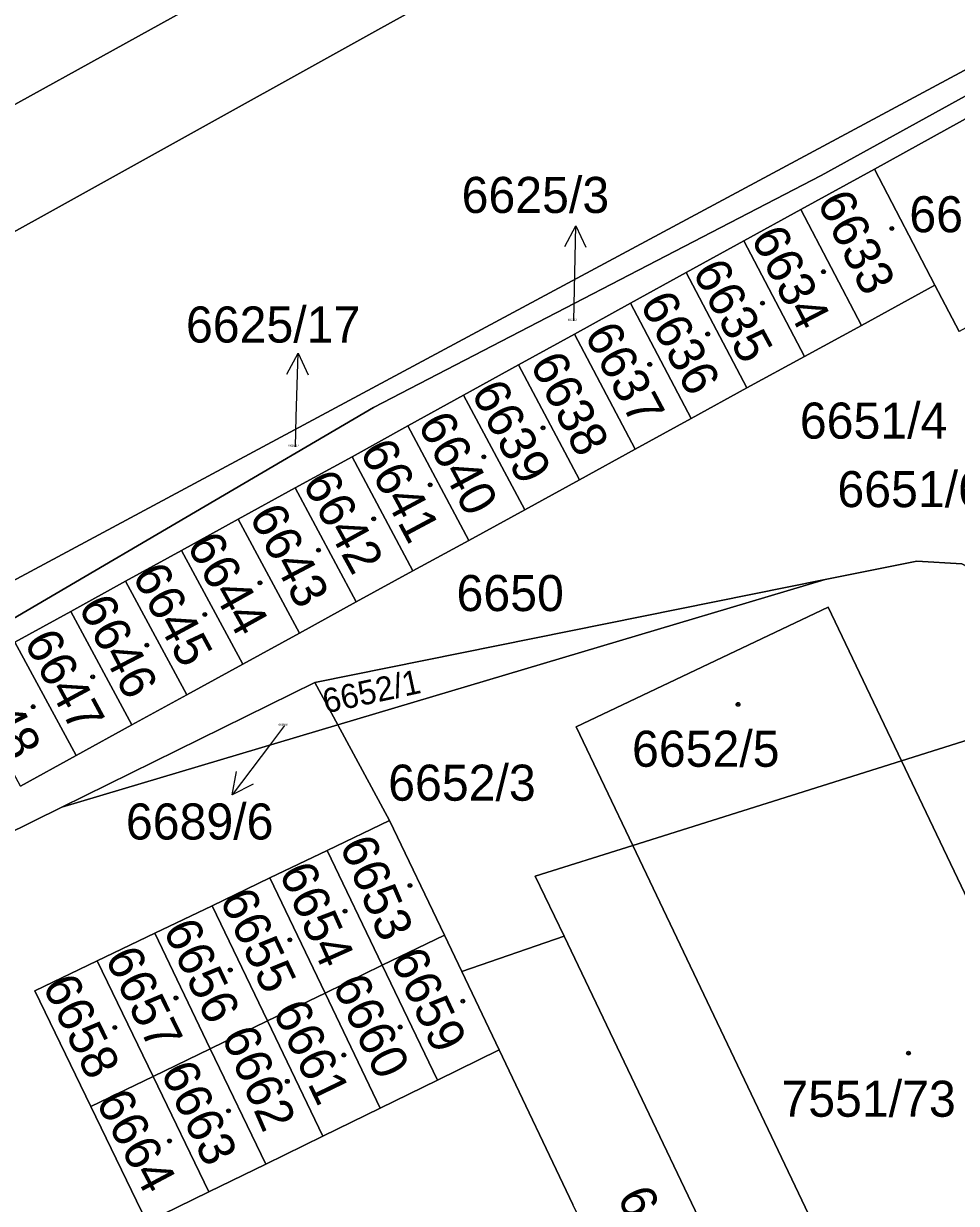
# Model space of a CAD drawing. Extents: x -596233 to -595156, y -1161235 to -1159375.
# Drawn here: x -595411.9 to -595368, y -1159806.8 to -1159751.2 of the extents above; entities that cross this region are included whole.
import ezdxf

# ---------------------------------------------------------------- set-up
doc = ezdxf.new("R2010")
doc.units = 0
for name, color, linetype in [('KN_KULTURY', 7, 'Continuous'), ('KN_PARC_CIS_POM', 7, 'Continuous'), ('KN_PARC_CIS_POZ', 7, 'Continuous'), ('KN_PARC_CIS_STAV', 7, 'Continuous'), ('KN_PARC_PLOCHA', 7, 'Continuous'), ('PARC_C_SIPKA', 7, 'Continuous'), ('parcely_l', 7, 'Continuous')]:
    doc.layers.add(name, color=color, linetype=linetype)

msp = doc.modelspace()

# ---------------------------------------------------------------- linework, layer by layer
at = {"layer": 'KN_KULTURY'}
for centre, radius in [((-595371, -1159760.82), 0.09), ((-595371, -1159760.82), 0.0398), ((-595374.22, -1159762.86), 0.09), ((-595374.22, -1159762.86), 0.0398), ((-595377.1, -1159764.34), 0.09), ((-595377.1, -1159764.34), 0.0398), ((-595379.68, -1159765.8), 0.09), ((-595379.68, -1159765.8), 0.0398), ((-595382.41, -1159767.23), 0.09), ((-595382.41, -1159767.23), 0.0398), ((-595387.44, -1159770.22), 0.09), ((-595387.44, -1159770.22), 0.0398), ((-595390.23, -1159771.59), 0.09), ((-595390.23, -1159771.59), 0.0398), ((-595392.76, -1159772.91), 0.09), ((-595392.76, -1159772.91), 0.0398), ((-595395.42, -1159774.51), 0.09), ((-595395.42, -1159774.51), 0.0398), ((-595398.02, -1159775.99), 0.09), ((-595398.02, -1159775.99), 0.0398), ((-595400.78, -1159777.53), 0.09), ((-595400.78, -1159777.53), 0.0398), ((-595403.38, -1159779.02), 0.09), ((-595403.38, -1159779.02), 0.0398), ((-595406.11, -1159780.47), 0.09), ((-595406.11, -1159780.47), 0.0398), ((-595408.66, -1159781.96), 0.09), ((-595408.66, -1159781.96), 0.0398), ((-595411.47, -1159783.37), 0.09), ((-595411.47, -1159783.37), 0.0398), ((-595378.25, -1159783.26), 0.09), ((-595378.25, -1159783.26), 0.0398), ((-595393.71, -1159791.8), 0.09), ((-595393.71, -1159791.8), 0.0398), ((-595396.77, -1159793.01), 0.09), ((-595396.77, -1159793.01), 0.0398), ((-595399.37, -1159794.36), 0.09), ((-595399.37, -1159794.36), 0.0398), ((-595402.18, -1159795.78), 0.09), ((-595402.18, -1159795.78), 0.0398), ((-595404.74, -1159797.1), 0.09), ((-595404.74, -1159797.1), 0.0398), ((-595391.22, -1159797.25), 0.09), ((-595391.22, -1159797.25), 0.0398), ((-595407.62, -1159798.49), 0.09), ((-595407.62, -1159798.49), 0.0398), ((-595394.17, -1159798.47), 0.09), ((-595394.17, -1159798.47), 0.0398), ((-595396.83, -1159799.79), 0.09), ((-595370.22, -1159799.7), 0.09), ((-595370.22, -1159799.7), 0.0398), ((-595396.83, -1159799.79), 0.0398), ((-595399.49, -1159801.03), 0.09), ((-595399.49, -1159801.03), 0.0398), ((-595402.26, -1159802.42), 0.09), ((-595402.26, -1159802.42), 0.0398), ((-595405.04, -1159803.84), 0.09), ((-595405.04, -1159803.84), 0.0398)]:
    msp.add_circle(centre, radius, dxfattribs=at)
at = {"layer": 'KN_PARC_PLOCHA'}
for points in [[(-595324.41, -1159708.81), (-595333.08, -1159737.04), (-595324.68, -1159735.4), (-595314.6, -1159733.43), (-595315.56, -1159734.65), (-595317.71, -1159737.38), (-595340.55, -1159741.78), (-595345.42, -1159743.35), (-595353.07, -1159746.58), (-595361.79, -1159750.26), (-595427.07, -1159785.29)], [(-595556.76, -1159825.73), (-595553.19, -1159829.46), (-595547.96, -1159831.8), (-595542.25, -1159832.02), (-595536.74, -1159830.08), (-595395.23, -1159751.46), (-595365.87, -1159735.21), (-595359.44, -1159731.66), (-595352.6, -1159727.21), (-595348.09, -1159722.81), (-595346.82, -1159721.56)], [(-595346.82, -1159721.56), (-595348.09, -1159722.81), (-595394.43, -1159745.23), (-595398.12, -1159747.11), (-595422.24, -1159760.44), (-595453.51, -1159777.82), (-595501.18, -1159804.66), (-595535.75, -1159824.01), (-595541.22, -1159826.49), (-595547.36, -1159828.43), (-595552.18, -1159828), (-595556.55, -1159825.3)], [(-595427.17, -1159787.87), (-595395.43, -1159769.26), (-595374.33, -1159758.33), (-595353.07, -1159746.58), (-595345.42, -1159743.35), (-595340.55, -1159741.78)], [(-595343.18, -1159746.19), (-595345.15, -1159743.78), (-595358.12, -1159751.04), (-595358.35, -1159750.6), (-595360.98, -1159752.05), (-595363.62, -1159753.5), (-595366.34, -1159755), (-595371.82, -1159758.02), (-595375.29, -1159759.93), (-595377.97, -1159761.4), (-595380.69, -1159762.9), (-595383.32, -1159764.35), (-595385.96, -1159765.8), (-595388.59, -1159767.25), (-595391.18, -1159768.68), (-595393.81, -1159770.13), (-595396.44, -1159771.58), (-595399.12, -1159773.05), (-595401.8, -1159774.53), (-595404.48, -1159776), (-595407.11, -1159777.45), (-595409.7, -1159778.88), (-595412.33, -1159780.33)], [(-595412.07, -1159787.11), (-595409.44, -1159785.67), (-595406.81, -1159784.22), (-595404.22, -1159782.81), (-595401.59, -1159781.36), (-595398.91, -1159779.9), (-595396.24, -1159778.43), (-595393.57, -1159776.97), (-595390.94, -1159775.53), (-595388.3, -1159774.08), (-595385.72, -1159772.67), (-595383.09, -1159771.22), (-595380.46, -1159769.78), (-595377.83, -1159768.34), (-595375.11, -1159766.85), (-595372.43, -1159765.39), (-595368.97, -1159763.49), (-595367.83, -1159765.68)], [(-595367.7, -1159776.63), (-595369.82, -1159776.5), (-595374.14, -1159777.37), (-595398.19, -1159782.22), (-595410.12, -1159788.11), (-595423.77, -1159794.84)], [(-595356.51, -1159815.35), (-595370.55, -1159785.92), (-595362.42, -1159783.36), (-595356.49, -1159781.49), (-595356.42, -1159781.47), (-595343.38, -1159808.93), (-595338.85, -1159806.74), (-595337.95, -1159808.5)], [(-595423.77, -1159794.84), (-595410.12, -1159788.11), (-595397.11, -1159784.22), (-595394.67, -1159788.73), (-595397.61, -1159790.14), (-595400.32, -1159791.44), (-595403.03, -1159792.75), (-595405.74, -1159794.05), (-595408.45, -1159795.35), (-595411.39, -1159796.76), (-595408.75, -1159802.22), (-595406.11, -1159807.67), (-595403.19, -1159806.24), (-595400.5, -1159804.93), (-595397.81, -1159803.61), (-595395.11, -1159802.29), (-595392.42, -1159800.98), (-595389.5, -1159799.55), (-595386.03, -1159806.83)], [(-595376.43, -1159815.15), (-595386.45, -1159794.19), (-595387.81, -1159791.36), (-595383.21, -1159789.91), (-595368.39, -1159821.01)]]:
    msp.add_lwpolyline(points, dxfattribs=at)
for points in [[(-595559.14, -1159820.41), (-595556.55, -1159825.3), (-595552.18, -1159828), (-595547.36, -1159828.43), (-595541.22, -1159826.49), (-595535.75, -1159824.01), (-595501.18, -1159804.66), (-595453.51, -1159777.82), (-595422.24, -1159760.44), (-595398.12, -1159747.11), (-595394.43, -1159745.23), (-595348.09, -1159722.81), (-595352.6, -1159727.21), (-595359.44, -1159731.66), (-595365.87, -1159735.21), (-595395.23, -1159751.46), (-595536.74, -1159830.08), (-595542.25, -1159832.02), (-595547.96, -1159831.8), (-595553.19, -1159829.46), (-595556.76, -1159825.73)], [(-595427.17, -1159787.87), (-595427.51, -1159787.06), (-595427.45, -1159786.04), (-595427.07, -1159785.29), (-595361.79, -1159750.26), (-595353.07, -1159746.58), (-595374.33, -1159758.33), (-595395.43, -1159769.26)], [(-595363.49, -1159760.48), (-595362.35, -1159762.67), (-595367.83, -1159765.68), (-595368.97, -1159763.49), (-595371.82, -1159758.02), (-595366.34, -1159755)], [(-595368.97, -1159763.49), (-595372.43, -1159765.39), (-595375.29, -1159759.93), (-595371.82, -1159758.02)], [(-595372.43, -1159765.39), (-595375.11, -1159766.85), (-595377.97, -1159761.4), (-595375.29, -1159759.93)], [(-595375.11, -1159766.85), (-595377.83, -1159768.34), (-595380.69, -1159762.9), (-595377.97, -1159761.4)], [(-595377.83, -1159768.34), (-595380.46, -1159769.78), (-595383.32, -1159764.35), (-595380.69, -1159762.9)], [(-595380.46, -1159769.78), (-595383.09, -1159771.22), (-595385.96, -1159765.8), (-595383.32, -1159764.35)], [(-595383.09, -1159771.22), (-595385.72, -1159772.67), (-595388.59, -1159767.25), (-595385.96, -1159765.8)], [(-595385.72, -1159772.67), (-595388.3, -1159774.08), (-595391.18, -1159768.68), (-595388.59, -1159767.25)], [(-595388.3, -1159774.08), (-595390.94, -1159775.53), (-595393.81, -1159770.13), (-595391.18, -1159768.68)], [(-595390.94, -1159775.53), (-595393.57, -1159776.97), (-595396.44, -1159771.58), (-595393.81, -1159770.13)], [(-595393.57, -1159776.97), (-595396.24, -1159778.43), (-595399.12, -1159773.05), (-595396.44, -1159771.58)], [(-595396.24, -1159778.43), (-595398.91, -1159779.9), (-595401.8, -1159774.53), (-595399.12, -1159773.05)], [(-595398.91, -1159779.9), (-595401.59, -1159781.36), (-595404.48, -1159776), (-595401.8, -1159774.53)], [(-595401.59, -1159781.36), (-595404.22, -1159782.81), (-595407.11, -1159777.45), (-595404.48, -1159776)], [(-595362.42, -1159783.36), (-595370.55, -1159785.92), (-595374.01, -1159778.67), (-595385.88, -1159784.31), (-595383.21, -1159789.91), (-595387.81, -1159791.36), (-595386.45, -1159794.19), (-595391.27, -1159795.85), (-595392.09, -1159794.14), (-595394.67, -1159788.73), (-595397.11, -1159784.22), (-595374.14, -1159777.37), (-595369.82, -1159776.5), (-595367.7, -1159776.63), (-595365.74, -1159777.67), (-595364.46, -1159779.26)], [(-595404.22, -1159782.81), (-595406.81, -1159784.22), (-595409.7, -1159778.88), (-595407.11, -1159777.45)], [(-595397.11, -1159784.22), (-595398.19, -1159782.22), (-595374.14, -1159777.37)], [(-595406.81, -1159784.22), (-595409.44, -1159785.67), (-595412.33, -1159780.33), (-595409.7, -1159778.88)], [(-595370.55, -1159785.92), (-595383.21, -1159789.91), (-595385.88, -1159784.31), (-595374.01, -1159778.67)], [(-595409.44, -1159785.67), (-595412.07, -1159787.11), (-595414.96, -1159781.78), (-595412.33, -1159780.33)], [(-595397.11, -1159784.22), (-595410.12, -1159788.11), (-595398.19, -1159782.22)], [(-595383.21, -1159789.91), (-595370.55, -1159785.92), (-595356.51, -1159815.35), (-595361.19, -1159817.52), (-595360.27, -1159818.64), (-595362.78, -1159820.32), (-595363.69, -1159818.68), (-595368.39, -1159821.01)], [(-595392.09, -1159794.14), (-595395.02, -1159795.56), (-595397.61, -1159790.14), (-595394.67, -1159788.73)], [(-595395.02, -1159795.56), (-595397.71, -1159796.87), (-595400.32, -1159791.44), (-595397.61, -1159790.14)], [(-595397.71, -1159796.87), (-595400.42, -1159798.18), (-595403.03, -1159792.75), (-595400.32, -1159791.44)], [(-595400.42, -1159798.18), (-595403.12, -1159799.49), (-595405.74, -1159794.05), (-595403.03, -1159792.75)], [(-595403.12, -1159799.49), (-595405.82, -1159800.8), (-595408.45, -1159795.35), (-595405.74, -1159794.05)], [(-595391.27, -1159795.85), (-595389.5, -1159799.55), (-595392.42, -1159800.98), (-595395.02, -1159795.56), (-595392.09, -1159794.14)], [(-595370.8, -1159826.9), (-595375.94, -1159827.99), (-595377.43, -1159824.86), (-595380.85, -1159817.69), (-595383.44, -1159812.26), (-595386.03, -1159806.83), (-595389.5, -1159799.55), (-595391.27, -1159795.85), (-595386.45, -1159794.19), (-595376.43, -1159815.15)], [(-595405.82, -1159800.8), (-595408.75, -1159802.22), (-595411.39, -1159796.76), (-595408.45, -1159795.35)], [(-595392.42, -1159800.98), (-595395.11, -1159802.29), (-595397.71, -1159796.87), (-595395.02, -1159795.56)], [(-595395.11, -1159802.29), (-595397.81, -1159803.61), (-595400.42, -1159798.18), (-595397.71, -1159796.87)], [(-595397.81, -1159803.61), (-595400.5, -1159804.93), (-595403.12, -1159799.49), (-595400.42, -1159798.18)], [(-595400.5, -1159804.93), (-595403.19, -1159806.24), (-595405.82, -1159800.8), (-595403.12, -1159799.49)], [(-595403.19, -1159806.24), (-595406.11, -1159807.67), (-595408.75, -1159802.22), (-595405.82, -1159800.8)]]:
    msp.add_lwpolyline(points, close=True, dxfattribs=at)
at = {"layer": 'PARC_C_SIPKA'}
for points in [[(-595386.4152, -1159761.6793), (-595385.8931, -1159760.6907), (-595385.4155, -1159761.7017)], [(-595385.99, -1159765.17), (-595385.96, -1159763.69), (-595385.8931, -1159760.6907)], [(-595399.5063, -1159767.6851), (-595398.9748, -1159766.7015), (-595398.5068, -1159767.7169)], [(-595399.11, -1159771.11), (-595399.07, -1159769.7), (-595398.9748, -1159766.7015)], [(-595399.62, -1159784.26), (-595400.28, -1159785.13), (-595402.0964, -1159787.5176)], [(-595401.093, -1159787.0245), (-595402.0964, -1159787.5176), (-595401.8888, -1159786.419)]]:
    msp.add_lwpolyline(points, dxfattribs=at)
at = {"layer": 'parcely_l'}
for points in [[(-595348.09, -1159722.81), (-595394.43, -1159745.23), (-595398.12, -1159747.11), (-595422.24, -1159760.44), (-595453.51, -1159777.82), (-595501.18, -1159804.66), (-595535.75, -1159824.01), (-595541.22, -1159826.49), (-595547.36, -1159828.43), (-595552.18, -1159828), (-595556.55, -1159825.3), (-595559.14, -1159820.41)], [(-595559.14, -1159820.41), (-595556.76, -1159825.73), (-595553.19, -1159829.46), (-595547.96, -1159831.8), (-595542.25, -1159832.02), (-595536.74, -1159830.08), (-595395.23, -1159751.46), (-595365.87, -1159735.21), (-595359.44, -1159731.66), (-595352.6, -1159727.21), (-595348.09, -1159722.81)], [(-595353.07, -1159746.58), (-595361.79, -1159750.26), (-595427.07, -1159785.29), (-595427.45, -1159786.04), (-595427.51, -1159787.06), (-595427.17, -1159787.87)], [(-595427.17, -1159787.87), (-595395.43, -1159769.26), (-595374.33, -1159758.33), (-595353.07, -1159746.58)], [(-595371.82, -1159758.02), (-595366.34, -1159755)], [(-595371.82, -1159758.02), (-595375.29, -1159759.93)], [(-595368.97, -1159763.49), (-595371.82, -1159758.02)], [(-595375.29, -1159759.93), (-595377.97, -1159761.4)], [(-595372.43, -1159765.39), (-595375.29, -1159759.93)], [(-595377.97, -1159761.4), (-595380.69, -1159762.9)], [(-595377.97, -1159761.4), (-595375.11, -1159766.85)], [(-595383.32, -1159764.35), (-595380.69, -1159762.9)], [(-595380.69, -1159762.9), (-595377.83, -1159768.34)], [(-595372.43, -1159765.39), (-595368.97, -1159763.49)], [(-595367.83, -1159765.68), (-595368.97, -1159763.49)], [(-595385.96, -1159765.8), (-595383.32, -1159764.35)], [(-595380.46, -1159769.78), (-595383.32, -1159764.35)], [(-595375.11, -1159766.85), (-595372.43, -1159765.39)], [(-595385.96, -1159765.8), (-595388.59, -1159767.25)], [(-595383.09, -1159771.22), (-595385.96, -1159765.8)], [(-595377.83, -1159768.34), (-595375.11, -1159766.85)], [(-595391.18, -1159768.68), (-595388.59, -1159767.25)], [(-595388.59, -1159767.25), (-595385.72, -1159772.67)], [(-595377.83, -1159768.34), (-595380.46, -1159769.78)], [(-595393.81, -1159770.13), (-595391.18, -1159768.68)], [(-595391.18, -1159768.68), (-595388.3, -1159774.08)], [(-595396.44, -1159771.58), (-595393.81, -1159770.13)], [(-595390.94, -1159775.53), (-595393.81, -1159770.13)], [(-595380.46, -1159769.78), (-595383.09, -1159771.22)], [(-595385.72, -1159772.67), (-595383.09, -1159771.22)], [(-595396.44, -1159771.58), (-595399.12, -1159773.05)], [(-595393.57, -1159776.97), (-595396.44, -1159771.58)], [(-595385.72, -1159772.67), (-595388.3, -1159774.08)], [(-595399.12, -1159773.05), (-595401.8, -1159774.53)], [(-595399.12, -1159773.05), (-595396.24, -1159778.43)], [(-595388.3, -1159774.08), (-595390.94, -1159775.53)], [(-595404.48, -1159776), (-595401.8, -1159774.53)], [(-595401.8, -1159774.53), (-595398.91, -1159779.9)], [(-595390.94, -1159775.53), (-595393.57, -1159776.97)], [(-595404.48, -1159776), (-595407.11, -1159777.45)], [(-595401.59, -1159781.36), (-595404.48, -1159776)], [(-595362.42, -1159783.36), (-595364.46, -1159779.26), (-595365.74, -1159777.67), (-595367.7, -1159776.63), (-595369.82, -1159776.5), (-595374.14, -1159777.37)], [(-595409.7, -1159778.88), (-595407.11, -1159777.45)], [(-595407.11, -1159777.45), (-595404.22, -1159782.81)], [(-595374.14, -1159777.37), (-595398.19, -1159782.22)], [(-595397.11, -1159784.22), (-595374.14, -1159777.37)], [(-595396.24, -1159778.43), (-595393.57, -1159776.97)], [(-595398.91, -1159779.9), (-595396.24, -1159778.43)], [(-595412.33, -1159780.33), (-595409.7, -1159778.88)], [(-595409.7, -1159778.88), (-595406.81, -1159784.22)], [(-595383.21, -1159789.91), (-595385.88, -1159784.31), (-595374.01, -1159778.67), (-595370.55, -1159785.92)], [(-595398.91, -1159779.9), (-595401.59, -1159781.36)], [(-595412.33, -1159780.33), (-595409.44, -1159785.67)], [(-595404.22, -1159782.81), (-595401.59, -1159781.36)], [(-595398.19, -1159782.22), (-595410.12, -1159788.11)], [(-595397.11, -1159784.22), (-595398.19, -1159782.22)], [(-595404.22, -1159782.81), (-595406.81, -1159784.22)], [(-595362.42, -1159783.36), (-595370.55, -1159785.92)], [(-595410.12, -1159788.11), (-595397.11, -1159784.22)], [(-595406.81, -1159784.22), (-595409.44, -1159785.67)], [(-595397.11, -1159784.22), (-595394.67, -1159788.73)], [(-595409.44, -1159785.67), (-595412.07, -1159787.11)], [(-595383.21, -1159789.91), (-595370.55, -1159785.92)], [(-595370.55, -1159785.92), (-595356.51, -1159815.35), (-595361.19, -1159817.52), (-595360.27, -1159818.64), (-595362.78, -1159820.32), (-595363.69, -1159818.68), (-595368.39, -1159821.01), (-595383.21, -1159789.91)], [(-595425.95, -1159794.82), (-595423.77, -1159794.84), (-595410.12, -1159788.11)], [(-595394.67, -1159788.73), (-595397.61, -1159790.14)], [(-595392.09, -1159794.14), (-595394.67, -1159788.73)], [(-595400.32, -1159791.44), (-595397.61, -1159790.14)], [(-595397.61, -1159790.14), (-595395.02, -1159795.56)], [(-595383.21, -1159789.91), (-595387.81, -1159791.36), (-595386.45, -1159794.19)], [(-595403.03, -1159792.75), (-595400.32, -1159791.44)], [(-595400.32, -1159791.44), (-595397.71, -1159796.87)], [(-595403.03, -1159792.75), (-595405.74, -1159794.05)], [(-595400.42, -1159798.18), (-595403.03, -1159792.75)], [(-595405.74, -1159794.05), (-595408.45, -1159795.35)], [(-595403.12, -1159799.49), (-595405.74, -1159794.05)], [(-595395.02, -1159795.56), (-595392.09, -1159794.14)], [(-595392.09, -1159794.14), (-595391.27, -1159795.85)], [(-595391.27, -1159795.85), (-595386.45, -1159794.19)], [(-595386.45, -1159794.19), (-595376.43, -1159815.15), (-595370.8, -1159826.9)], [(-595408.75, -1159802.22), (-595411.39, -1159796.76), (-595408.45, -1159795.35)], [(-595408.45, -1159795.35), (-595405.82, -1159800.8)], [(-595395.02, -1159795.56), (-595397.71, -1159796.87)], [(-595392.42, -1159800.98), (-595395.02, -1159795.56)], [(-595391.27, -1159795.85), (-595389.5, -1159799.55)], [(-595397.71, -1159796.87), (-595400.42, -1159798.18)], [(-595395.11, -1159802.29), (-595397.71, -1159796.87)], [(-595400.42, -1159798.18), (-595403.12, -1159799.49)], [(-595397.81, -1159803.61), (-595400.42, -1159798.18)], [(-595405.82, -1159800.8), (-595403.12, -1159799.49)], [(-595403.12, -1159799.49), (-595400.5, -1159804.93)], [(-595392.42, -1159800.98), (-595389.5, -1159799.55)], [(-595389.5, -1159799.55), (-595386.03, -1159806.83)], [(-595405.82, -1159800.8), (-595408.75, -1159802.22)], [(-595403.19, -1159806.24), (-595405.82, -1159800.8)], [(-595395.11, -1159802.29), (-595392.42, -1159800.98)], [(-595408.75, -1159802.22), (-595406.11, -1159807.67), (-595403.19, -1159806.24)], [(-595397.81, -1159803.61), (-595395.11, -1159802.29)], [(-595400.5, -1159804.93), (-595397.81, -1159803.61)], [(-595403.19, -1159806.24), (-595400.5, -1159804.93)]]:
    msp.add_lwpolyline(points, dxfattribs=at)

# ---------------------------------------------------------------- texts
at = {"layer": 'KN_PARC_CIS_POM'}
for s, p in [('6625/3', (-595386.2733, -1159765.17)), ('6625/17', (-595399.4433, -1159771.11)), ('6689/6', (-595399.9033, -1159784.26))]:
    msp.add_text(s, height=0.1, dxfattribs=at).set_placement(p)
at = {"layer": 'KN_PARC_CIS_POZ'}
for s, p in [('6625/3', (-595391.2766, -1159760.09)), ('6631', (-595370.1766, -1159761)), ('6625/17', (-595404.2666, -1159766.2)), ('6651/4', (-595375.3366, -1159770.73)), ('6651/6', (-595373.5666, -1159773.96)), ('6650', (-595391.5166, -1159778.86)), ('6652/3', (-595394.7366, -1159787.8)), ('6689/6', (-595407.0966, -1159789.63))]:
    msp.add_text(s, height=1.7, dxfattribs=at).set_placement(p)
for s, height, rotation, p in [('6638', 1.7, 297.16345, (-595388.0828, -1159767.1971)), ('6652/1', 1.14, 12.12541, (-595397.6879, -1159783.6885)), ('6652/2', 1.7, 295.11191, (-595383.9641, -1159806.4686))]:
    msp.add_text(s, height=height, rotation=rotation, dxfattribs=at).set_placement(p)
at = {"layer": 'KN_PARC_CIS_STAV'}
for s, rotation, p in [('6633', 296.45894, (-595374.5486, -1159759.5598)), ('6634', 297.29942, (-595377.6794, -1159761.2505)), ('6635', 298.40302, (-595380.4325, -1159762.8585)), ('6636', 298.13038, (-595382.9094, -1159764.3615)), ('6637', 298.14846, (-595385.5203, -1159765.822)), ('6639', 298.13038, (-595390.8594, -1159768.5515)), ('6640', 298.10024, (-595393.378, -1159770.0407)), ('6641', 298.11467, (-595396.1087, -1159771.3211)), ('6642', 298.81446, (-595398.8121, -1159772.8193)), ('6643', 297.87947, (-595401.3174, -1159774.3751)), ('6644', 299.21279, (-595404.2611, -1159775.7498)), ('6645', 298.3475, (-595406.8298, -1159777.1771)), ('6646', 297.45979, (-595409.3672, -1159778.6445)), ('6647', 298.40302, (-595411.9325, -1159780.3085)), ('6648', 296.99915, (-595414.8249, -1159781.503)), ('6653', 293.16991, (-595397.0463, -1159789.8947)), ('6654', 294.10321, (-595399.9028, -1159791.1751)), ('6655', 295.3531, (-595402.7045, -1159792.4435)), ('6656', 295.43877, (-595405.3687, -1159793.8755)), ('6657', 296.0767, (-595408.11, -1159795.2006)), ('6659', 295.23011, (-595394.6685, -1159795.2407)), ('6658', 296.01038, (-595411.0568, -1159796.509)), ('6660', 295.69079, (-595397.3911, -1159796.4915)), ('6661', 295.7499, (-595400.204, -1159797.7128)), ('6662', 293.55157, (-595402.6153, -1159798.883)), ('6663', 295.39773, (-595405.4867, -1159800.5746)), ('6664', 297.99525, (-595408.5429, -1159801.9781))]:
    msp.add_text(s, height=1.7, rotation=rotation, dxfattribs=at).set_placement(p)
for s, p in [('6652/5', (-595383.2466, -1159786.2)), ('7551/73', (-595376.2066, -1159802.7))]:
    msp.add_text(s, height=1.7, dxfattribs=at).set_placement(p)

doc.saveas('drawing.dxf')
